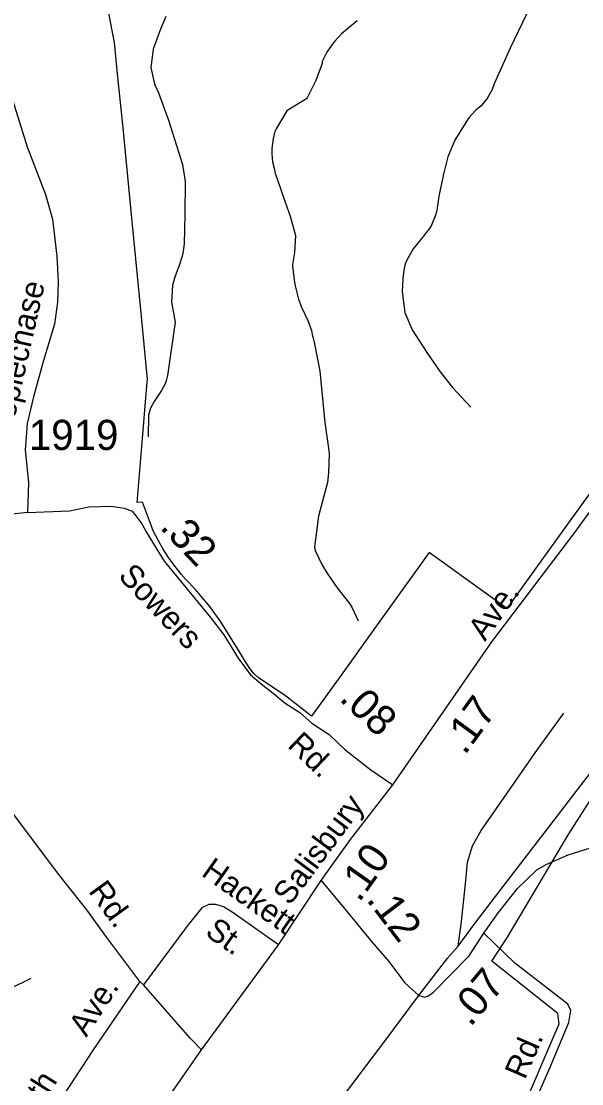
# Model space of a CAD drawing. Extents: x 1473865 to 1648260, y 639067 to 773536.
# Drawn here: x 1578991 to 1581316, y 713621 to 718027 of the extents above; entities that cross this region are included whole.
import ezdxf

# ---------------------------------------------------------------- set-up
doc = ezdxf.new("R2010")
doc.units = 0
for name, color, linetype in [('Exist Boundary Political City Limit New', 7, 'Continuous'), ('Exist Hydrographic Misc Water Feature', 7, 'Continuous'), ('Exist Railroad Mainline', 7, 'Continuous'), ('Exist Railroad Siding', 7, 'Continuous'), ('Exist Road Non-System Type 51', 7, 'Continuous'), ('Exist Road Non-System Type 51 Label', 7, 'Continuous'), ('Exist Road Primary US Label', 7, 'Continuous'), ('Exist Road Primary US Mileage Hundredths English Label', 7, 'Continuous'), ('Exist Road Primary US UnDivided 4 Lane Attributed', 7, 'Continuous'), ('Exist Road Secondary Mileage Hundredths English Label', 7, 'Continuous'), ('Exist Road Secondary Type 51 Attributed', 7, 'Continuous'), ('Exist Road Secondary Type 51 Label', 7, 'Continuous'), ('Exist Road Secondary Type 51 Number Label', 7, 'Continuous'), ('Map Preparation Boundary City Limit Buffer Line', 7, 'Continuous')]:
    doc.layers.add(name, color=color, linetype=linetype)

msp = doc.modelspace()

# ---------------------------------------------------------------- linework, layer by layer
at = {"layer": 'Exist Boundary Political City Limit New'}
for points in [[(1581393, 716130.9), (1581239.1, 715916.6), (1581005.8, 715591.6), (1580682.6, 715824.4), (1580448.9, 715498.4), (1580317.5, 715315.3), (1580195.2, 715145.1), (1580081.1, 715234.2), (1579974.4, 715304.1), (1579955.4, 715322.5), (1579938.4, 715342.9), (1579917.2, 715376.8), (1579896, 715412.6), (1579818.8, 715535.8), (1579772.8, 715599.6), (1579741.8, 715637.8), (1579713.2, 715669.9), (1579674.4, 715710.4), (1579654.4, 715733.7), (1579625.1, 715770.8), (1579601.6, 715803.9), (1579580.1, 715837.4), (1579559.6, 715872.8), (1579538.6, 715913.3), (1579527.1, 715944), (1579493.9, 716032.8), (1579472.1, 716031.1), (1579492.8, 716279.8), (1579510.9, 716499.1), (1579514.6, 716544.4), (1579512.1, 716570.8), (1579489.4, 716803.1), (1579449.5, 717211.1), (1579413, 717584.5), (1579392, 717795.6), (1579377.6, 717939.1), (1579322.9, 718226.6)], [(1581057.5, 713485.1), (1581222, 713869.3), (1581217, 713911.8), (1581157.1, 713959.1), (1580942.8, 714128.8), (1581007.6, 714228.5), (1581261.9, 714657.6), (1581486.2, 715006.8)]]:
    msp.add_lwpolyline(points, dxfattribs=at)
at = {"layer": 'Exist Hydrographic Misc Water Feature'}
for points in [[(1579590.6, 718046.2), (1579567.9, 717994.1), (1579537.6, 717911), (1579527.9, 717835.7), (1579540.7, 717778.8), (1579544.3, 717763.2), (1579559.9, 717730.8), (1579601.2, 717617.6), (1579659.2, 717432.6), (1579671.2, 717362.6), (1579668.8, 717223.9), (1579666.2, 717104.2), (1579661.3, 717064.1), (1579657.1, 717048.6), (1579644.2, 717010.3), (1579635.4, 716985), (1579626.9, 716961.4), (1579622.7, 716946.7), (1579618.3, 716931.2), (1579614.8, 716861.5), (1579629.8, 716779.1), (1579598.2, 716557.4), (1579593.8, 716541.1), (1579589.4, 716525.6), (1579572.8, 716495.6), (1579541.9, 716450.2), (1579527.2, 716422.6), (1579518.7, 716393.2), (1579516.8, 716303)], [(1581086.8, 718056.1), (1581018.5, 717915.5), (1580953.2, 717768.3), (1580944.7, 717744.7), (1580923.8, 717707.4), (1580899.2, 717675.9), (1580876.7, 717658.2), (1580848.1, 717626.8), (1580831.6, 717603.3), (1580789.7, 717534.4), (1580760.6, 717464.5), (1580743, 717392.6), (1580722.9, 717301.1), (1580718.1, 717261.8), (1580713.7, 717237.3), (1580709.3, 717222.6), (1580692.5, 717181.9), (1580684.2, 717168.1), (1580671.8, 717152), (1580659.3, 717135.8), (1580646.9, 717120.5), (1580616.2, 717083.3), (1580589.1, 717033.9), (1580584.8, 717024.1), (1580580.6, 717009.4), (1580576, 716984), (1580573.4, 716959.5), (1580571.2, 716907), (1580582.6, 716819.8), (1580609.7, 716754.4), (1580612.9, 716747.8), (1580672.9, 716653.9), (1580729.2, 716573.9), (1580779.7, 716508.1), (1580856, 716426.1)], [(1580384.6, 718029.3), (1580319.3, 717974.8), (1580290.8, 717943.4), (1580278.4, 717927.2), (1580261.9, 717903.7), (1580255.7, 717894), (1580238.8, 717859.9), (1580238.7, 717851.7), (1580213.5, 717780.8), (1580178.2, 717712.6), (1580173.5, 717705.3), (1580091.9, 717655.3), (1580048.7, 717581.5), (1580044.5, 717572.5), (1580040.3, 717558.6), (1580035.8, 717540.7), (1580030.9, 717499.7), (1580030.5, 717476.8), (1580033.6, 717444.7), (1580041, 717412.5), (1580044.8, 717396.1), (1580052.1, 717373), (1580086, 717276.2), (1580106.9, 717218.4), (1580129, 717138.3), (1580124.8, 717068.7), (1580116.6, 717018.8), (1580116.4, 717009.8), (1580119.7, 716977.7), (1580123, 716953.8), (1580126.6, 716930), (1580141.3, 716873.9), (1580152.8, 716841.6), (1580179.5, 716786.1), (1580194.5, 716744.7), (1580198.3, 716728.3), (1580201.9, 716712.6), (1580205.7, 716696.1), (1580229.1, 716575.8), (1580250.4, 716362.9), (1580264.2, 716266.6), (1580267.7, 716234.5), (1580265.9, 716155), (1580260.9, 716114.8), (1580223.9, 715975.2), (1580207.1, 715847.6), (1580210.7, 715831.9), (1580237.7, 715774.7), (1580260.6, 715734.9), (1580301.5, 715677.4), (1580352.2, 715612.4), (1580361.6, 715596.6), (1580388.5, 715540.3)], [(1578944.7, 714016.1), (1579031.8, 714058.6)]]:
    msp.add_lwpolyline(points, dxfattribs=at)
at = {"layer": 'Exist Railroad Mainline'}
for points in [[(1580802.8, 714191.9), (1580871.7, 714285.1), (1581007.4, 714461.9), (1581187.6, 714696.2), (1581311.3, 714856.9), (1581366, 714928.3)], [(1577554.8, 709923.8), (1577682.4, 710092.7), (1577885, 710354.5), (1578160.6, 710720), (1578361.2, 710985.8), (1578501, 711170.5), (1578656.9, 711367), (1578837.3, 711611.3), (1578993.4, 711819.7), (1579159.5, 712040), (1579323.7, 712262.4), (1579502.1, 712494.7), (1579700.7, 712756.6), (1579870.7, 712971.1), (1580020.6, 713171.6), (1580184.8, 713396), (1580314.5, 713554.6), (1580498.9, 713796.8), (1580638.8, 713985.5), (1580760.2, 714142.3), (1580802.8, 714191.9)]]:
    msp.add_lwpolyline(points, dxfattribs=at)
at = {"layer": 'Exist Railroad Siding'}
msp.add_lwpolyline([(1580802.8, 714191.9), (1580817.7, 714293.8), (1580835.3, 714463.6), (1580842.1, 714539.5), (1580862.8, 714607.3), (1580899.3, 714671), (1580984.5, 714794.1), (1581132.6, 715006.6), (1581242.1, 715157.7)], dxfattribs=at)
at = {"layer": 'Exist Road Non-System Type 51'}
msp.add_line((1579498.3, 714030.4), (1579482.6, 714044.5), dxfattribs=at)
for points in [[(1578949.7, 717719.9), (1579015.1, 717506.3), (1579091.4, 717308.7), (1579120.4, 717206), (1579138.8, 717052.5), (1579144, 716947.1), (1579141.4, 716862.8), (1579128.2, 716770.5), (1579083.5, 716620.4), (1579041.4, 716470.2), (1579015, 716359.5), (1579007.1, 716248.9), (1579020.3, 716114.5), (1579016.9, 715989.7)], [(1579016.9, 715989.7), (1578914.8, 715978.3), (1578670.7, 715958), (1578600.2, 715947.7), (1578510.1, 715936.6)], [(1579482.6, 714044.5), (1579345.6, 714227.3), (1579262.3, 714341.9), (1579147.2, 714488.7), (1578870.7, 714854.3)], [(1580057.6, 714197.3), (1579870.5, 714329.8), (1579829.8, 714354), (1579798, 714363.7), (1579768.6, 714364.5), (1579740.5, 714350.6), (1579678.1, 714273), (1579498.3, 714030.4)], [(1579482.6, 714044.5), (1579288.6, 713761.9), (1579112.9, 713492.9)], [(1579738.6, 713761.6), (1579693.1, 713808.9), (1579498.3, 714030.4)]]:
    msp.add_lwpolyline(points, dxfattribs=at)
at = {"layer": 'Exist Road Primary US UnDivided 4 Lane Attributed'}
for points in [[(1580532, 714860.3), (1580942.8, 715452.8), (1581287.1, 715907.1), (1581412.2, 716078.3), (1581455.6, 716171.6), (1581548.6, 716276.9), (1581672.1, 716406.5), (1581777, 716486.5), (1581915.6, 716571.5), (1582146.7, 716675.8), (1582325.4, 716754.4), (1582525.3, 716852.3), (1582644.7, 716918.2), (1582736.2, 716989.9), (1582823.8, 717055.2), (1582888.6, 717144.3), (1582987.5, 717264.8), (1583155.4, 717530.1), (1583345.6, 717853.6), (1583498.7, 718106.3), (1583612, 718260.2), (1583724.2, 718462.4)], [(1580235, 714464.2), (1580356.4, 714634.3), (1580532, 714860.3)], [(1578433.6, 711710.7), (1578520.3, 711834.6), (1578616.8, 711985.2), (1578756.3, 712216.3), (1578841.2, 712349.6), (1578950.4, 712534.9), (1579180.9, 712899.4), (1579427.6, 713303.6), (1579548.8, 713488.9), (1579738.6, 713761.6), (1580057.6, 714197.3), (1580235, 714464.2)]]:
    msp.add_lwpolyline(points, dxfattribs=at)
at = {"layer": 'Exist Road Secondary Type 51 Attributed'}
for points in [[(1579016.9, 715989.7), (1579191.1, 715996.5), (1579271.1, 716013.9), (1579365.2, 716016), (1579417.9, 716008.1), (1579450.3, 715995.1), (1579466.5, 715975.4), (1579491.6, 715942.2), (1579507, 715912.3), (1579543.7, 715853), (1579583.4, 715788.7), (1579775.4, 715554), (1579830.8, 715482.2), (1579891.3, 715385.3), (1579942.2, 715317.1), (1579992.9, 715274), (1580036.2, 715240.7), (1580085.5, 715199.2), (1580146.2, 715160.5), (1580196.2, 715115.7), (1580267.5, 715069.1), (1580333, 715006.6), (1580440.6, 714922), (1580532, 714860.3)], [(1580910, 714245.8), (1580970.7, 714330.9), (1581049.6, 714430.1), (1581130.2, 714507.5), (1581170.5, 714531.3), (1581260.1, 714569.8), (1581886, 714766.3), (1582591.6, 714997.3), (1582846.1, 715090.9), (1583067.4, 715162.1), (1583237.9, 715222.9), (1583694.8, 715379.9)], [(1580235, 714464.2), (1580330.1, 714348.8), (1580444, 714211.1), (1580515.2, 714128.3), (1580582.6, 714039.9), (1580639.5, 713986.5)], [(1580604.1, 712202.7), (1580629.7, 712323.1), (1580664.6, 712466.9), (1580732.5, 712657), (1580844.2, 712912.2), (1581083.1, 713456.3), (1581184.6, 713689.7), (1581261.8, 713875), (1581270.2, 713925.1), (1581258.4, 713951.2), (1581037.3, 714122.7), (1580910, 714245.8)], [(1580639.5, 713986.5), (1580663.1, 713980.5), (1580677.3, 713984.6), (1580701.6, 714000.8), (1580849.3, 714150.6), (1580910, 714245.8)]]:
    msp.add_lwpolyline(points, dxfattribs=at)
at = {"layer": 'Map Preparation Boundary City Limit Buffer Line'}
for points in [[(1581393, 716130.9), (1581239.1, 715916.6), (1581005.8, 715591.6), (1580682.6, 715824.4), (1580448.9, 715498.4), (1580317.5, 715315.3), (1580195.2, 715145.1), (1580081.1, 715234.2), (1579974.4, 715304.1), (1579955.4, 715322.5), (1579938.4, 715342.9), (1579917.2, 715376.8), (1579896, 715412.6), (1579818.8, 715535.8), (1579772.8, 715599.6), (1579741.8, 715637.8), (1579713.2, 715669.9), (1579674.4, 715710.4), (1579654.4, 715733.7), (1579625.1, 715770.8), (1579601.6, 715803.9), (1579580.1, 715837.4), (1579559.6, 715872.8), (1579538.6, 715913.3), (1579527.1, 715944), (1579493.9, 716032.8), (1579472.1, 716031.1), (1579492.8, 716279.8), (1579510.9, 716499.1), (1579514.6, 716544.4), (1579512.1, 716570.8), (1579489.4, 716803.1), (1579449.5, 717211.1), (1579413, 717584.5), (1579392, 717795.6), (1579377.6, 717939.1), (1579322.9, 718226.6)], [(1581057.5, 713485.1), (1581222, 713869.3), (1581217, 713911.8), (1581157.1, 713959.1), (1580942.8, 714128.8), (1581007.6, 714228.5), (1581261.9, 714657.6), (1581486.2, 715006.8)]]:
    msp.add_lwpolyline(points, dxfattribs=at)

# ---------------------------------------------------------------- texts
at = {"layer": 'Exist Road Non-System Type 51 Label'}
for s, rotation, p in [('Steeplechase', 77.3093, (1578920.6, 716187.7)), ('Hackett', 324.6938, (1579733.7, 714487)), ('Rd.', 306.0343, (1579267, 714419.1)), ('St.', 324.6938, (1579748.8, 714239.3)), ('Ave.', 56.8441, (1579260.8, 713811)), ('Elizabeth', 57.6662, (1578864.4, 713192.4))]:
    msp.add_text(s, height=95, rotation=rotation, dxfattribs=at).set_placement(p)
at = {"layer": 'Exist Road Primary US Label'}
for s, rotation, p in [('Ave.', 54.504, (1580914.6, 715452.6)), ('Salisbury', 53.2676, (1580104.5, 714356.3))]:
    msp.add_text(s, height=95, rotation=rotation, dxfattribs=at).set_placement(p)
at = {"layer": 'Exist Road Primary US Mileage Hundredths English Label'}
for s, rotation, p in [('.17', 53.8122, (1580831, 714980.5)), ('.10', 54.7272, (1580393, 714369.7))]:
    msp.add_text(s, height=125, rotation=rotation, dxfattribs=at).set_placement(p)
at = {"layer": 'Exist Road Secondary Mileage Hundredths English Label'}
for s, rotation, p in [('.32', 313.5038, (1579562.2, 715925.9)), ('.08', 316.3466, (1580306.3, 715213.5)), ('.12', 307.3402, (1580419.6, 714383.5)), ('.07', 50.2009, (1580854.3, 713853.2))]:
    msp.add_text(s, height=125, rotation=rotation, dxfattribs=at).set_placement(p)
at = {"layer": 'Exist Road Secondary Type 51 Label'}
for s, rotation, p in [('Sowers', 313.5038, (1579389.4, 715722.8)), ('Rd.', 316.3466, (1580091.1, 715019.9)), ('Rd.', 66.4884, (1581080, 713634.5))]:
    msp.add_text(s, height=95, rotation=rotation, dxfattribs=at).set_placement(p)
at = {"layer": 'Exist Road Secondary Type 51 Number Label'}
msp.add_text('1919', height=125, dxfattribs=at).set_placement((1579022.2, 716249.2))

doc.saveas('drawing.dxf')
